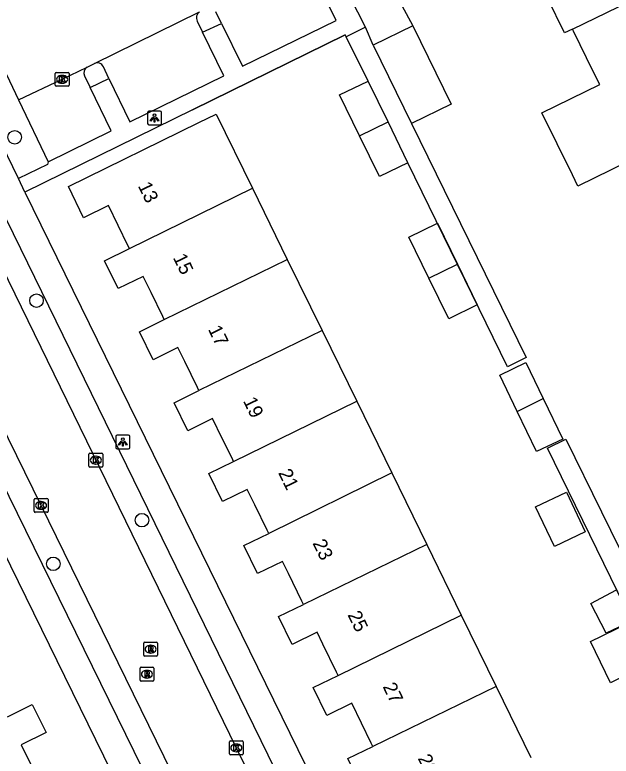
# Model space of a CAD drawing. Extents: x 160457 to 162082, y 388340 to 389736.
# Drawn here: x 161061.7 to 161104.8, y 389022.5 to 389076 of the extents above; entities that cross this region are included whole.
import ezdxf

# ---------------------------------------------------------------- set-up
doc = ezdxf.new("R2010")
doc.units = 0
for name, color, linetype in [('IMGEO_Boom', 7, 'Continuous'), ('IMGEO_Kolk', 7, 'Continuous'), ('IMGEO_Lichtpunt', 7, 'Continuous'), ('IMGEO_Muur', 7, 'Continuous'), ('IMGEO_Pand', 7, 'Continuous'), ('IMGEO_Pand_nummerreeks', 7, 'Continuous'), ('IMGEO_Parkeervlak_open', 7, 'Continuous'), ('IMGEO_Rijbaan_lokaal_open', 7, 'Continuous'), ('IMGEO_Rioolput', 7, 'Continuous'), ('IMGEO_Voetpad_open', 7, 'Continuous')]:
    doc.layers.add(name, color=color, linetype=linetype)

msp = doc.modelspace()

# ---------------------------------------------------------------- linework, layer by layer
at = {"layer": 'IMGEO_Boom'}
for centre in [(161061.743, 389067.172), (161063.311, 389055.379), (161070.932, 389039.524), (161064.524, 389036.37)]:
    msp.add_circle(centre, 0.489, dxfattribs=at)
at = {"layer": 'IMGEO_Kolk'}
for p, q in [((161064.666, 389070.932), (161064.666, 389071.784)), ((161064.741, 389071.858), (161065.593, 389071.858)), ((161065.154, 389071.638), (161065.179, 389071.638)), ((161065.667, 389071.784), (161065.667, 389070.932)), ((161065.593, 389070.858), (161064.741, 389070.858)), ((161065.177, 389071.078), (161065.152, 389071.078)), ((161067.176, 389044.355), (161068.028, 389044.355)), ((161067.101, 389043.429), (161067.101, 389044.281)), ((161067.589, 389044.135), (161067.614, 389044.135)), ((161068.102, 389044.281), (161068.102, 389043.429)), ((161068.028, 389043.355), (161067.176, 389043.355)), ((161067.612, 389043.575), (161067.587, 389043.575)), ((161063.144, 389040.161), (161063.144, 389041.013)), ((161063.219, 389041.087), (161064.071, 389041.087)), ((161063.632, 389040.867), (161063.657, 389040.867)), ((161064.145, 389041.013), (161064.145, 389040.161)), ((161064.071, 389040.087), (161063.219, 389040.087)), ((161063.655, 389040.307), (161063.63, 389040.307)), ((161077.248, 389022.649), (161077.248, 389023.501)), ((161077.323, 389023.575), (161078.175, 389023.575)), ((161078.249, 389023.501), (161078.249, 389022.649)), ((161077.736, 389023.355), (161077.761, 389023.355)), ((161078.175, 389022.575), (161077.323, 389022.575)), ((161077.759, 389022.795), (161077.734, 389022.795))]:
    msp.add_line(p, q, dxfattribs=at)
for points in [[(161064.666, 389070.932), (161064.666, 389071.784)], [(161064.741, 389071.858), (161065.593, 389071.858)], [(161065.667, 389071.784), (161065.667, 389070.932)], [(161064.987, 389071.558), (161065.11, 389071.558), (161065.11, 389071.407), (161065.24, 389071.558), (161065.404, 389071.558), (161065.258, 389071.407), (161065.411, 389071.158), (161065.259, 389071.158), (161065.174, 389071.322), (161065.11, 389071.255), (161065.11, 389071.158), (161064.987, 389071.158), (161064.987, 389071.558)], [(161065.593, 389070.858), (161064.741, 389070.858)], [(161067.176, 389044.355), (161068.028, 389044.355)], [(161067.101, 389043.429), (161067.101, 389044.281)], [(161067.422, 389044.055), (161067.545, 389044.055), (161067.545, 389043.904), (161067.675, 389044.055), (161067.839, 389044.055), (161067.693, 389043.904), (161067.846, 389043.655), (161067.694, 389043.655), (161067.609, 389043.819), (161067.545, 389043.752), (161067.545, 389043.655), (161067.422, 389043.655), (161067.422, 389044.055)], [(161068.102, 389044.281), (161068.102, 389043.429)], [(161068.028, 389043.355), (161067.176, 389043.355)], [(161063.144, 389040.161), (161063.144, 389041.013)], [(161063.219, 389041.087), (161064.071, 389041.087)], [(161063.465, 389040.787), (161063.588, 389040.787), (161063.588, 389040.636), (161063.718, 389040.787), (161063.882, 389040.787), (161063.736, 389040.636), (161063.889, 389040.387), (161063.737, 389040.387), (161063.652, 389040.551), (161063.588, 389040.484), (161063.588, 389040.387), (161063.465, 389040.387), (161063.465, 389040.787)], [(161064.145, 389041.013), (161064.145, 389040.161)], [(161064.071, 389040.087), (161063.219, 389040.087)], [(161077.248, 389022.649), (161077.248, 389023.501)], [(161077.323, 389023.575), (161078.175, 389023.575)], [(161078.249, 389023.501), (161078.249, 389022.649)], [(161077.569, 389023.275), (161077.692, 389023.275), (161077.692, 389023.124), (161077.822, 389023.275), (161077.986, 389023.275), (161077.84, 389023.124), (161077.993, 389022.875), (161077.841, 389022.875), (161077.756, 389023.039), (161077.692, 389022.972), (161077.692, 389022.875), (161077.569, 389022.875), (161077.569, 389023.275)], [(161078.175, 389022.575), (161077.323, 389022.575)]]:
    msp.add_lwpolyline(points, dxfattribs=at)
for centre, start, end in [((161064.743, 389071.782), 91.552, 178.448), ((161064.743, 389071.782), 91.552, 178.448), ((161065.591, 389071.782), 1.552, 88.448), ((161065.591, 389071.782), 1.552, 88.448), ((161064.743, 389070.934), 181.552, 268.448), ((161064.743, 389070.934), 181.552, 268.448), ((161065.591, 389070.934), 271.552, 358.448), ((161065.591, 389070.934), 271.552, 358.448), ((161067.178, 389044.279), 91.552, 178.448), ((161067.178, 389044.279), 91.552, 178.448), ((161068.026, 389044.279), 1.552, 88.448), ((161068.026, 389044.279), 1.552, 88.448), ((161067.178, 389043.431), 181.552, 268.448), ((161067.178, 389043.431), 181.552, 268.448), ((161068.026, 389043.431), 271.552, 358.448), ((161068.026, 389043.431), 271.552, 358.448), ((161063.221, 389041.011), 91.552, 178.448), ((161063.221, 389041.011), 91.552, 178.448), ((161064.069, 389041.011), 1.552, 88.448), ((161064.069, 389041.011), 1.552, 88.448), ((161063.221, 389040.163), 181.552, 268.448), ((161063.221, 389040.163), 181.552, 268.448), ((161064.069, 389040.163), 271.552, 358.448), ((161064.069, 389040.163), 271.552, 358.448), ((161077.325, 389023.499), 91.552, 178.448), ((161077.325, 389023.499), 91.552, 178.448), ((161078.173, 389023.499), 1.552, 88.448), ((161078.173, 389023.499), 1.552, 88.448), ((161077.325, 389022.651), 181.552, 268.448), ((161077.325, 389022.651), 181.552, 268.448), ((161078.173, 389022.651), 271.552, 358.448), ((161078.173, 389022.651), 271.552, 358.448)]:
    msp.add_arc(centre, 0.0765, start, end, dxfattribs=at)
for centre, major_axis, ratio, start_param, end_param in [((161065.153, 389071.358), (-0.387, 0.002), 0.722429, 4.712389, 7.853982), ((161065.178, 389071.358), (-0.39, 0.002), 0.717154, 1.570796, 4.712389), ((161067.588, 389043.855), (-0.387, 0.002), 0.722429, 4.712389, 7.853982), ((161067.613, 389043.855), (-0.39, 0.002), 0.717154, 1.570796, 4.712389), ((161063.631, 389040.587), (-0.387, 0.002), 0.722429, 4.712389, 7.853982), ((161063.656, 389040.587), (-0.39, 0.002), 0.717154, 1.570796, 4.712389), ((161077.735, 389023.075), (-0.387, 0.002), 0.722429, 4.712389, 7.853982), ((161077.76, 389023.075), (-0.39, 0.002), 0.717154, 1.570796, 4.712389)]:
    msp.add_ellipse(centre, major_axis=major_axis, ratio=ratio, start_param=start_param, end_param=end_param, dxfattribs=at)
at = {"layer": 'IMGEO_Lichtpunt'}
for p, q in [((161071.343, 389068.966), (161071.343, 389068.159)), ((161071.343, 389068.966), (161071.343, 389068.159)), ((161072.245, 389069.061), (161071.437, 389069.061)), ((161072.245, 389069.061), (161071.437, 389069.061)), ((161072.339, 389068.159), (161072.339, 389068.966)), ((161072.339, 389068.159), (161072.339, 389068.966)), ((161071.437, 389068.065), (161072.245, 389068.065)), ((161071.437, 389068.065), (161072.245, 389068.065)), ((161069.053, 389045.568), (161069.053, 389044.761)), ((161069.053, 389045.568), (161069.053, 389044.761)), ((161069.955, 389045.663), (161069.147, 389045.663)), ((161069.955, 389045.663), (161069.147, 389045.663)), ((161070.049, 389044.761), (161070.049, 389045.568)), ((161070.049, 389044.761), (161070.049, 389045.568)), ((161069.147, 389044.667), (161069.955, 389044.667)), ((161069.147, 389044.667), (161069.955, 389044.667))]:
    msp.add_line(p, q, dxfattribs=at)
for points in [[(161071.717, 389068.63), (161071.756, 389068.602), (161071.568, 389068.34), (161071.53, 389068.367), (161071.717, 389068.63)], [(161071.819, 389068.582), (161071.866, 389068.582), (161071.866, 389068.26), (161071.819, 389068.26), (161071.819, 389068.582)], [(161071.929, 389068.602), (161071.967, 389068.629), (161072.154, 389068.367), (161072.115, 389068.339), (161071.929, 389068.602)], [(161069.427, 389045.232), (161069.466, 389045.204), (161069.278, 389044.942), (161069.24, 389044.969), (161069.427, 389045.232)], [(161069.529, 389045.184), (161069.576, 389045.184), (161069.576, 389044.862), (161069.529, 389044.862), (161069.529, 389045.184)], [(161069.639, 389045.204), (161069.677, 389045.231), (161069.864, 389044.969), (161069.825, 389044.941), (161069.639, 389045.204)]]:
    msp.add_lwpolyline(points, dxfattribs=at)
for centre in [(161071.842, 389068.764), (161069.552, 389045.366)]:
    msp.add_circle(centre, 0.0994, dxfattribs=at)
for centre, start, end in [((161071.437, 389068.966), 90, 180), ((161071.437, 389068.966), 90, 180), ((161072.245, 389068.966), 0, 90), ((161072.245, 389068.966), 0, 90), ((161071.437, 389068.159), 180, 270), ((161071.437, 389068.159), 180, 270), ((161072.245, 389068.159), 270, 0), ((161072.245, 389068.159), 270, 360), ((161069.147, 389045.568), 90, 180), ((161069.147, 389045.568), 90, 180), ((161069.955, 389045.568), 0, 90), ((161069.955, 389045.568), 0, 90), ((161069.147, 389044.761), 180, 270), ((161069.147, 389044.761), 180, 270), ((161069.955, 389044.761), 270, 0), ((161069.955, 389044.761), 270, 360)]:
    msp.add_arc(centre, 0.0946, start, end, dxfattribs=at)
at = {"layer": 'IMGEO_Muur'}
msp.add_lwpolyline([(161074.575, 389069.157), (161085.62, 389074.567)], dxfattribs=at)
at = {"layer": 'IMGEO_Pand'}
for points in [[(161102.044, 389074.992), (161101.46, 389074.706), (161098.992, 389079.752), (161096.107, 389078.34), (161094.121, 389082.4)], [(161102.044, 389074.992), (161107.834, 389077.824)], [(161090.499, 389075.223), (161087.626, 389073.814)], [(161090.499, 389075.223), (161093.27, 389069.573), (161090.397, 389068.164)], [(161106.011, 389065.405), (161102.42, 389063.648), (161102.026, 389064.454), (161099.829, 389068.945), (161104.003, 389070.987), (161103.541, 389071.932), (161102.119, 389074.839), (161102.044, 389074.992)], [(161087.626, 389073.814), (161090.397, 389068.164)], [(161086.654, 389067.271), (161085.208, 389070.23), (161087.265, 389071.236)], [(161088.711, 389068.278), (161087.265, 389071.236)], [(161070.031, 389059.138), (161069.921, 389059.363), (161069.218, 389060.799), (161068.516, 389062.235), (161066.721, 389061.357), (161065.619, 389063.61), (161075.03, 389068.229), (161076.298, 389068.852), (161078.922, 389063.488)], [(161086.654, 389067.271), (161088.711, 389068.278)], [(161090.147, 389065.339), (161088.711, 389068.278)], [(161090.147, 389065.339), (161088.089, 389064.334), (161086.654, 389067.271)], [(161070.031, 389059.138), (161078.922, 389063.488)], [(161078.922, 389063.488), (161081.435, 389058.348)], [(161091.668, 389057.005), (161090.221, 389059.967), (161092.278, 389060.973), (161093.726, 389058.01)], [(161072.541, 389054.003), (161072.431, 389054.229), (161071.588, 389055.954), (161071.018, 389057.119), (161069.223, 389056.241), (161068.235, 389058.259), (161070.031, 389059.138)], [(161072.541, 389054.003), (161081.435, 389058.348)], [(161081.435, 389058.348), (161083.94, 389053.226)], [(161093.726, 389058.01), (161095.16, 389055.076), (161093.102, 389054.071), (161091.668, 389057.005)], [(161091.668, 389057.005), (161093.726, 389058.01)], [(161075.048, 389048.879), (161074.938, 389049.104), (161074.025, 389050.97), (161073.529, 389051.985), (161071.734, 389051.107), (161070.746, 389053.126), (161072.541, 389054.003)], [(161083.94, 389053.226), (161075.048, 389048.879)], [(161083.94, 389053.226), (161086.445, 389048.104)], [(161098.049, 389047.38), (161096.789, 389049.998), (161098.67, 389050.903), (161099.922, 389048.3)], [(161077.55, 389043.761), (161077.44, 389043.987), (161076.738, 389045.424), (161076.035, 389046.86), (161074.24, 389045.982), (161073.253, 389048.001), (161075.048, 389048.879)], [(161077.55, 389043.761), (161086.445, 389048.104)], [(161086.445, 389048.104), (161088.977, 389042.929)], [(161099.922, 389048.3), (161101.328, 389045.377), (161099.448, 389044.472), (161098.049, 389047.38)], [(161098.049, 389047.38), (161099.922, 389048.3)], [(161080.09, 389038.568), (161079.981, 389038.79), (161079.087, 389040.617), (161078.537, 389041.743), (161076.742, 389040.866), (161075.755, 389042.885), (161077.55, 389043.761)], [(161088.977, 389042.929), (161080.09, 389038.568)], [(161088.977, 389042.929), (161091.508, 389037.753)], [(161101.592, 389041.537), (161102.961, 389038.673), (161100.737, 389037.611), (161099.369, 389040.474), (161101.592, 389041.537)], [(161082.597, 389033.441), (161082.483, 389033.674), (161081.511, 389035.664), (161081.079, 389036.547), (161079.283, 389035.669), (161078.296, 389037.688), (161080.09, 389038.568)], [(161091.508, 389037.753), (161082.597, 389033.441)], [(161091.508, 389037.753), (161094, 389032.658)], [(161105.21, 389034.491), (161106.295, 389032.236), (161104.465, 389031.349), (161103.369, 389033.5), (161105.21, 389034.491)], [(161085.105, 389028.314), (161084.994, 389028.54), (161084, 389030.572), (161083.581, 389031.43), (161081.785, 389030.553), (161080.798, 389032.571), (161082.597, 389033.441)], [(161085.105, 389028.314), (161094, 389032.658)], [(161094, 389032.658), (161096.522, 389027.5)], [(161104.173, 389031.167), (161106.289, 389032.202), (161107.741, 389029.232), (161104.782, 389027.785), (161103.33, 389030.754), (161104.173, 389031.167)], [(161087.614, 389023.183), (161087.5, 389023.415), (161086.795, 389024.856), (161086.091, 389026.296), (161084.296, 389025.418), (161083.309, 389027.437), (161085.105, 389028.314)], [(161096.522, 389027.5), (161087.614, 389023.183)], [(161096.522, 389027.5), (161099.027, 389022.379)], [(161061.221, 389025.315), (161063.013, 389026.201), (161064.004, 389024.181), (161062.205, 389023.297), (161063.863, 389019.923), (161054.962, 389015.557), (161052.332, 389020.92)], [(161090.12, 389018.059), (161090.007, 389018.29), (161089.302, 389019.731), (161088.598, 389021.171), (161086.803, 389020.293), (161085.815, 389022.311), (161087.614, 389023.183)]]:
    msp.add_lwpolyline(points, dxfattribs=at)
at = {"layer": 'IMGEO_Parkeervlak_open'}
for points in [[(161076.673, 389075.397), (161076.263, 389076.239)], [(161074.923, 389075.565), (161075.31, 389074.759)], [(161068.547, 389071.423), (161068.143, 389072.264)], [(161066.788, 389071.602), (161067.197, 389070.77)], [(161062.024, 389069.867), (161064.159, 389065.41)]]:
    msp.add_lwpolyline(points, dxfattribs=at)
for centre, radius, start, end in [((161075.361, 389075.802), 0.498, 122.3959, 208.4263), ((161067.21, 389071.822), 0.476, 119.5033, 207.4634), ((161067.699, 389072.057), 0.49, 24.9412, 113.9662)]:
    msp.add_arc(centre, radius, start, end, dxfattribs=at)
at = {"layer": 'IMGEO_Rijbaan_lokaal_open'}
for points in [[(161067.5, 389072.505), (161075.094, 389076.222)], [(161060.224, 389073.582), (161062.024, 389069.867)], [(161062.024, 389069.867), (161065.166, 389071.359), (161066.976, 389072.236)], [(161066.976, 389072.236), (161067.5, 389072.505)], [(161056.394, 389066.725), (161059.375, 389060.695), (161077.748, 389023.075), (161086.23, 389005.801), (161087.332, 389003.526)], [(161082.774, 389001.515), (161081.801, 389003.529), (161074.2, 389019.027), (161063.646, 389040.587), (161054.808, 389058.569), (161051.973, 389064.403)]]:
    msp.add_lwpolyline(points, dxfattribs=at)
at = {"layer": 'IMGEO_Rioolput'}
for p, q in [((161071.057, 389029.778), (161071.057, 389030.63)), ((161071.132, 389030.704), (161071.984, 389030.704)), ((161071.545, 389030.484), (161071.57, 389030.484)), ((161072.058, 389030.63), (161072.058, 389029.778)), ((161071.568, 389029.924), (161071.543, 389029.924)), ((161071.984, 389029.704), (161071.132, 389029.704)), ((161070.792, 389027.969), (161070.792, 389028.821)), ((161070.867, 389028.895), (161071.719, 389028.895)), ((161071.793, 389028.821), (161071.793, 389027.969)), ((161071.28, 389028.675), (161071.305, 389028.675)), ((161071.719, 389027.895), (161070.867, 389027.895)), ((161071.303, 389028.115), (161071.278, 389028.115))]:
    msp.add_line(p, q, dxfattribs=at)
for points in [[(161071.057, 389029.778), (161071.057, 389030.63)], [(161071.132, 389030.704), (161071.984, 389030.704)], [(161071.646, 389030.402), (161071.394, 389030.404), (161071.394, 389030.004)], [(161072.058, 389030.63), (161072.058, 389029.778)], [(161071.394, 389030.004), (161071.518, 389030.004), (161071.518, 389030.166), (161071.529, 389030.166)], [(161071.572, 389030.323), (161071.518, 389030.323), (161071.518, 389030.242)], [(161071.518, 389030.242), (161071.57, 389030.242)], [(161071.576, 389030.137), (161071.647, 389030.004), (161071.787, 389030.004), (161071.722, 389030.13)], [(161071.984, 389029.704), (161071.132, 389029.704)], [(161070.792, 389027.969), (161070.792, 389028.821)], [(161070.867, 389028.895), (161071.719, 389028.895)], [(161071.793, 389028.821), (161071.793, 389027.969)], [(161071.381, 389028.593), (161071.129, 389028.595), (161071.129, 389028.195)], [(161071.129, 389028.195), (161071.253, 389028.195), (161071.253, 389028.357), (161071.264, 389028.357)], [(161071.307, 389028.514), (161071.253, 389028.514), (161071.253, 389028.433)], [(161071.253, 389028.433), (161071.305, 389028.433)], [(161071.311, 389028.328), (161071.382, 389028.195), (161071.522, 389028.195), (161071.457, 389028.321)], [(161071.719, 389027.895), (161070.867, 389027.895)]]:
    msp.add_lwpolyline(points, dxfattribs=at)
for centre, radius, start, end in [((161071.134, 389030.628), 0.0765, 91.552, 178.448), ((161071.134, 389030.628), 0.0765, 91.552, 178.448), ((161071.645, 389030.292), 0.109, 350.3612, 89.416), ((161071.982, 389030.628), 0.0765, 1.552, 88.448), ((161071.982, 389030.628), 0.0765, 1.552, 88.448), ((161071.528, 389030.113), 0.0533, 26.0293, 88.6989), ((161071.554, 389030.431), 0.19, 274.7715, 282.9687), ((161071.578, 389030.227), 0.0964, 77.0061, 93.1865), ((161071.592, 389030.284), 0.0378, 276.6634, 79.6772), ((161071.643, 389030.292), 0.112, 277.5842, 350.9817), ((161071.627, 389030.077), 0.108, 29.5134, 73.7905), ((161071.134, 389029.78), 0.0765, 181.552, 268.448), ((161071.134, 389029.78), 0.0765, 181.552, 268.448), ((161071.982, 389029.78), 0.0765, 271.552, 358.448), ((161071.982, 389029.78), 0.0765, 271.552, 358.448), ((161070.869, 389028.819), 0.0765, 91.552, 178.448), ((161070.869, 389028.819), 0.0765, 91.552, 178.448), ((161071.717, 389028.819), 0.0765, 1.552, 88.448), ((161071.717, 389028.819), 0.0765, 1.552, 88.448), ((161071.263, 389028.304), 0.0533, 26.0293, 88.6989), ((161071.289, 389028.622), 0.19, 274.7715, 282.9687), ((161071.313, 389028.418), 0.0964, 77.0061, 93.1865), ((161071.327, 389028.475), 0.0378, 276.6634, 79.6772), ((161071.38, 389028.483), 0.109, 350.3612, 89.416), ((161071.378, 389028.483), 0.112, 277.5842, 350.9817), ((161071.362, 389028.268), 0.108, 29.5134, 73.7905), ((161070.869, 389027.971), 0.0765, 181.552, 268.448), ((161070.869, 389027.971), 0.0765, 181.552, 268.448), ((161071.717, 389027.971), 0.0765, 271.552, 358.448), ((161071.717, 389027.971), 0.0765, 271.552, 358.448)]:
    msp.add_arc(centre, radius, start, end, dxfattribs=at)
for centre, major_axis, ratio, start_param, end_param in [((161071.544, 389030.204), (-0.387, 0.002), 0.722429, 4.712389, 7.853982), ((161071.569, 389030.204), (-0.39, 0.002), 0.717154, 1.570796, 4.712389), ((161071.279, 389028.395), (-0.387, 0.002), 0.722429, 4.712389, 7.853982), ((161071.304, 389028.395), (-0.39, 0.002), 0.717154, 1.570796, 4.712389)]:
    msp.add_ellipse(centre, major_axis=major_axis, ratio=ratio, start_param=start_param, end_param=end_param, dxfattribs=at)
at = {"layer": 'IMGEO_Voetpad_open'}
for points in [[(161087.086, 389075.125), (161085.448, 389078.343), (161085.065, 389078.14), (161083.348, 389081.689)], [(161076.673, 389075.397), (161078.194, 389072.303), (161084.957, 389075.598), (161082.817, 389080.021)], [(161088.134, 389079.608), (161090.499, 389075.223)], [(161075.31, 389074.759), (161076.673, 389075.397)], [(161087.086, 389075.125), (161085.69, 389074.425)], [(161087.626, 389073.814), (161087.086, 389075.125)], [(161085.69, 389074.425), (161085.62, 389074.567), (161074.575, 389069.157), (161062.478, 389063.215)], [(161068.547, 389071.423), (161070.064, 389068.292), (161076.849, 389071.604), (161075.31, 389074.759)], [(161087.265, 389071.236), (161085.69, 389074.425)], [(161062.007, 389064.192), (161057.963, 389072.471)], [(161067.197, 389070.77), (161068.547, 389071.423)], [(161064.159, 389065.41), (161068.715, 389067.632), (161067.197, 389070.77)], [(161090.397, 389068.164), (161098.686, 389051.261), (161097.348, 389050.606), (161090.147, 389065.339)], [(161058.032, 389067.523), (161087.68, 389006.9)], [(161064.159, 389065.41), (161064.105, 389065.217), (161062.007, 389064.192)], [(161062.478, 389063.215), (161062.007, 389064.192)], [(161062.478, 389063.215), (161091.468, 389004.031)], [(161080.002, 389003.159), (161051.689, 389060.878)], [(161109.88, 389024.962), (161100.22, 389044.728), (161101.559, 389045.382), (161111.869, 389024.386)], [(161068.743, 389021.338), (161058.055, 389043.093)]]:
    msp.add_lwpolyline(points, dxfattribs=at)

# ---------------------------------------------------------------- texts
at = {"layer": 'IMGEO_Pand_nummerreeks'}
for s, p in [('13', (161070.62, 389063.668)), ('15', (161073.152, 389058.49)), ('17', (161075.684, 389053.312)), ('19', (161078.216, 389048.135)), ('21', (161080.758, 389042.938)), ('23', (161083.24, 389037.861)), ('25', (161085.771, 389032.683)), ('27', (161088.303, 389027.505)), ('29', (161090.835, 389022.327))]:
    msp.add_text(s, height=1, rotation=296.0579, dxfattribs=at).set_placement(p)

doc.saveas('drawing.dxf')
